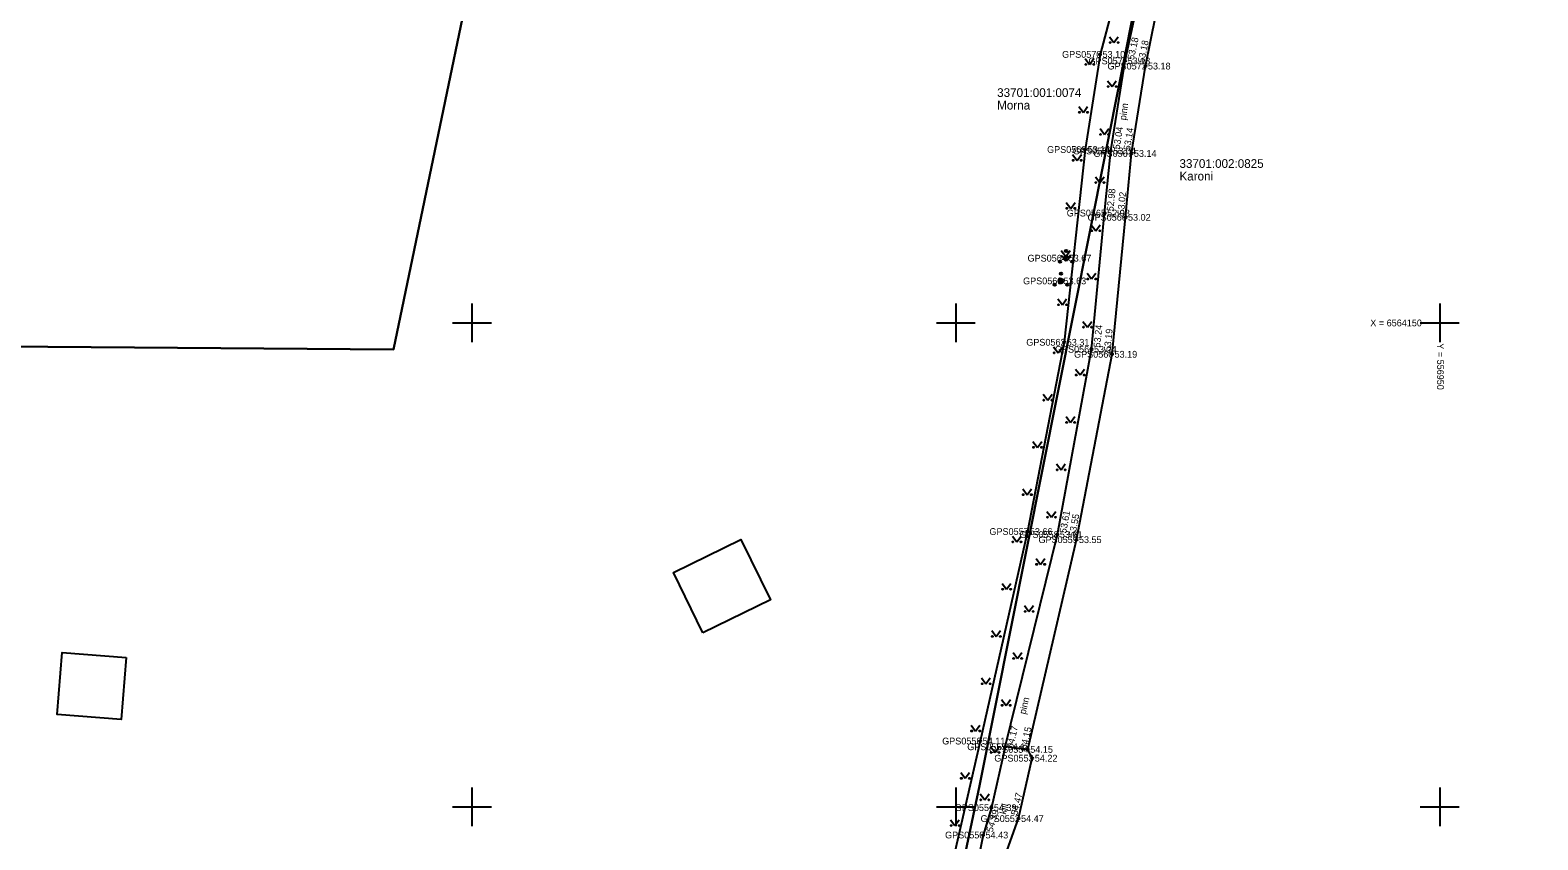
# Model space of a CAD drawing. Extents: x 551623 to 559850, y 6561220 to 6567135.
# Drawn here: x 556804.3 to 556960.1, y 6564096.6 to 6564180.3 of the extents above; entities that cross this region are included whole.
import ezdxf

# ---------------------------------------------------------------- set-up
doc = ezdxf.new("R2010")
doc.units = 0
for name, color, linetype in [('HALJASTUS', 7, 'Continuous'), ('Hoone Kõrval- või tootmishoone', 7, 'Continuous'), ('KORGUS-EH2000', 7, 'Continuous'), ('MOOTKORG-EH2000', 7, 'Continuous'), ('MOOTMPUNKT', 7, 'Continuous'), ('MOOTNR', 7, 'Continuous'), ('MOOTPIIR', 7, 'Continuous'), ('PIIR', 7, 'Continuous'), ('PUU', 7, 'Continuous'), ('TEE', 7, 'Continuous'), ('VORK', 7, 'Continuous')]:
    doc.layers.add(name, color=color, linetype=linetype)

msp = doc.modelspace()

# ---------------------------------------------------------------- linework, layer by layer
at = {"layer": 'HALJASTUS'}
for p, q in [((556915.88, 6564179.58), (556916.34, 6564178.97)), ((556916.34, 6564178.97), (556916.79, 6564179.58)), ((556913.37, 6564177.32), (556913.83, 6564176.71)), ((556913.83, 6564176.71), (556914.27, 6564177.32)), ((556915.67, 6564175.02), (556916.14, 6564174.42)), ((556916.14, 6564174.42), (556916.58, 6564175.02)), ((556912.71, 6564172.36), (556913.18, 6564171.76)), ((556913.18, 6564171.76), (556913.62, 6564172.36)), ((556914.9, 6564170.08), (556915.36, 6564169.48)), ((556915.36, 6564169.48), (556915.8, 6564170.08)), ((556912.06, 6564167.41), (556912.53, 6564166.8)), ((556912.53, 6564166.8), (556912.97, 6564167.41)), ((556914.42, 6564165.11), (556914.88, 6564164.5)), ((556914.88, 6564164.5), (556915.33, 6564165.11)), ((556911.41, 6564162.45), (556911.88, 6564161.84)), ((556911.88, 6564161.84), (556912.32, 6564162.45)), ((556913.99, 6564160.13), (556914.46, 6564159.52)), ((556914.46, 6564159.52), (556914.9, 6564160.13)), ((556910.89, 6564157.48), (556911.36, 6564156.87)), ((556911.36, 6564156.87), (556911.8, 6564157.48)), ((556913.57, 6564155.14), (556914.03, 6564154.54)), ((556914.03, 6564154.54), (556914.48, 6564155.14)), ((556910.54, 6564152.49), (556911.01, 6564151.88)), ((556911.01, 6564151.88), (556911.45, 6564152.49)), ((556913.14, 6564150.16), (556913.6, 6564149.56)), ((556913.6, 6564149.56), (556914.05, 6564150.16)), ((556910.1, 6564147.52), (556910.57, 6564146.91)), ((556910.57, 6564146.91), (556911.01, 6564147.52)), ((556912.38, 6564145.23), (556912.84, 6564144.62)), ((556912.84, 6564144.62), (556913.29, 6564145.23)), ((556909.04, 6564142.63), (556909.5, 6564142.02)), ((556909.5, 6564142.02), (556909.95, 6564142.63)), ((556911.39, 6564140.33), (556911.85, 6564139.72)), ((556911.85, 6564139.72), (556912.3, 6564140.33)), ((556907.97, 6564137.75), (556908.44, 6564137.14)), ((556908.44, 6564137.14), (556908.88, 6564137.75)), ((556910.4, 6564135.43), (556910.87, 6564134.82)), ((556910.87, 6564134.82), (556911.31, 6564135.43)), ((556906.91, 6564132.86), (556907.37, 6564132.25)), ((556907.37, 6564132.25), (556907.82, 6564132.86)), ((556909.41, 6564130.53), (556909.88, 6564129.92)), ((556909.88, 6564129.92), (556910.32, 6564130.53)), ((556905.84, 6564127.98), (556906.3, 6564127.37)), ((556906.3, 6564127.37), (556906.75, 6564127.98)), ((556908.29, 6564125.66), (556908.75, 6564125.05)), ((556908.75, 6564125.05), (556909.19, 6564125.66)), ((556904.78, 6564123.09), (556905.24, 6564122.48)), ((556905.24, 6564122.48), (556905.68, 6564123.09)), ((556907.1, 6564120.8), (556907.56, 6564120.19)), ((556907.56, 6564120.19), (556908.01, 6564120.8)), ((556903.71, 6564118.21), (556904.17, 6564117.6)), ((556904.17, 6564117.6), (556904.62, 6564118.21)), ((556905.91, 6564115.94), (556906.38, 6564115.33)), ((556906.38, 6564115.33), (556906.82, 6564115.94)), ((556902.64, 6564113.32), (556903.11, 6564112.71)), ((556903.11, 6564112.71), (556903.55, 6564113.32)), ((556904.73, 6564111.08), (556905.19, 6564110.48)), ((556905.19, 6564110.48), (556905.64, 6564111.08)), ((556901.58, 6564108.44), (556902.04, 6564107.83)), ((556902.04, 6564107.83), (556902.49, 6564108.44)), ((556903.58, 6564106.22), (556904.05, 6564105.61)), ((556904.05, 6564105.61), (556904.49, 6564106.22)), ((556900.51, 6564103.55), (556900.98, 6564102.94)), ((556900.98, 6564102.94), (556901.42, 6564103.55)), ((556902.52, 6564101.33), (556902.98, 6564100.72)), ((556902.98, 6564100.72), (556903.43, 6564101.33)), ((556899.45, 6564098.66), (556899.91, 6564098.06)), ((556899.91, 6564098.06), (556900.36, 6564098.66))]:
    msp.add_line(p, q, dxfattribs=at)
for centre in [(556915.94, 6564178.97), (556916.77, 6564178.97), (556913.43, 6564176.71), (556914.26, 6564176.71), (556915.73, 6564174.42), (556916.56, 6564174.42), (556912.78, 6564171.76), (556913.61, 6564171.76), (556914.96, 6564169.48), (556915.79, 6564169.48), (556912.13, 6564166.8), (556912.96, 6564166.8), (556914.48, 6564164.5), (556915.31, 6564164.5), (556911.48, 6564161.84), (556912.3, 6564161.84), (556914.06, 6564159.52), (556914.89, 6564159.52), (556910.96, 6564156.87), (556911.78, 6564156.87), (556913.63, 6564154.54), (556914.46, 6564154.54), (556910.61, 6564151.88), (556911.43, 6564151.88), (556913.2, 6564149.56), (556914.03, 6564149.56), (556910.17, 6564146.91), (556910.99, 6564146.91), (556912.44, 6564144.62), (556913.27, 6564144.62), (556909.1, 6564142.02), (556909.93, 6564142.02), (556911.45, 6564139.72), (556912.28, 6564139.72), (556908.03, 6564137.14), (556908.86, 6564137.14), (556910.46, 6564134.82), (556911.29, 6564134.82), (556906.97, 6564132.25), (556907.8, 6564132.25), (556909.48, 6564129.92), (556910.3, 6564129.92), (556905.9, 6564127.37), (556906.73, 6564127.37), (556908.35, 6564125.05), (556909.18, 6564125.05), (556904.84, 6564122.48), (556905.67, 6564122.48), (556907.16, 6564120.19), (556907.99, 6564120.19), (556903.77, 6564117.6), (556904.6, 6564117.6), (556905.98, 6564115.33), (556906.8, 6564115.33), (556902.71, 6564112.71), (556903.54, 6564112.71), (556904.79, 6564110.48), (556905.62, 6564110.48), (556901.64, 6564107.83), (556902.47, 6564107.83), (556903.65, 6564105.61), (556904.47, 6564105.61), (556900.57, 6564102.94), (556901.4, 6564102.94), (556902.58, 6564100.72), (556903.41, 6564100.72), (556899.51, 6564098.06), (556900.34, 6564098.06)]:
    msp.add_circle(centre, 0.055, dxfattribs=at)
at = {"layer": 'Hoone Kõrval- või tootmishoone'}
for points in [[(556873.86, 6564117.98), (556870.81, 6564124.21), (556877.78, 6564127.63), (556880.84, 6564121.4)], [(556814.25, 6564115.44), (556813.73, 6564109.02), (556807.13, 6564109.55), (556807.65, 6564115.96)]]:
    msp.add_lwpolyline(points, close=True, dxfattribs=at)
at = {"layer": 'KORGUS-EH2000'}
for centre in [(556914.9, 6564177.75), (556917.49, 6564177.07), (556919.59, 6564176.54), (556913.35, 6564167.92), (556916.02, 6564167.77), (556918.14, 6564167.51), (556915.38, 6564161.35), (556917.53, 6564160.91), (556911.2, 6564148), (556914.02, 6564147.27), (556916.14, 6564146.76), (556907.39, 6564128.44), (556910.49, 6564128.13), (556912.46, 6564127.6), (556902.51, 6564106.79), (556905.1, 6564106.2), (556907.43, 6564105.93), (556903.67, 6564099.91), (556906.48, 6564098.78)]:
    msp.add_circle(centre, 0.1, dxfattribs=at)
at = {"layer": 'MOOTMPUNKT'}
for centre in [(556914.9, 6564177.75), (556917.49, 6564177.07), (556919.59, 6564176.54), (556913.35, 6564167.92), (556916.02, 6564167.77), (556918.14, 6564167.51), (556915.38, 6564161.35), (556917.53, 6564160.91), (556911.4, 6564156.69), (556910.87, 6564154.34), (556911.2, 6564148), (556914.02, 6564147.27), (556916.14, 6564146.76), (556907.39, 6564128.44), (556910.49, 6564128.13), (556912.46, 6564127.6), (556902.51, 6564106.79), (556905.1, 6564106.2), (556907.43, 6564105.93), (556907.9, 6564105.02), (556903.67, 6564099.91), (556906.48, 6564098.78), (556902.81, 6564097.08)]:
    msp.add_circle(centre, 0.1, dxfattribs=at)
at = {"layer": 'MOOTPIIR'}
for points in [[(556934.57, 6564264.31), (556921.88, 6564204.1), (556914.9, 6564177.75), (556913.35, 6564167.92), (556911.2, 6564148), (556907.39, 6564128.44), (556902.51, 6564106.79), (556895.32, 6564075.32), (556886.19, 6564030.54), (556883.22, 6564021.01), (556883.49, 6564020.52), (556882.12, 6564016.05), (556880.91, 6564013.89), (556875.36, 6563985.35), (556871.24, 6563979.09), (556868.9, 6563970.57), (556867.77, 6563960.05), (556862.49, 6563930.41), (556861.09, 6563914.82), (556850.86, 6563872.05), (556838.11, 6563834.55), (556835.41, 6563819.71)], [(556885.7, 6564001.37), (556888.07, 6564010.91), (556890.36, 6564021.04), (556893.39, 6564038.5), (556896.87, 6564054.74), (556897.05, 6564057.83), (556900.26, 6564074.6), (556904.13, 6564092.26), (556906.48, 6564098.78), (556907.9, 6564105.02), (556907.43, 6564105.93), (556912.46, 6564127.6), (556916.14, 6564146.76), (556917.53, 6564160.91), (556918.14, 6564167.51), (556919.59, 6564176.54), (556921.19, 6564184.37), (556925.57, 6564199.46), (556926.66, 6564204.03), (556931.41, 6564225.58), (556935.73, 6564244.53), (556937.56, 6564252.9), (556939.11, 6564262.83)]]:
    msp.add_lwpolyline(points, dxfattribs=at)
at = {"layer": 'PIIR'}
for points in [[(556783.64, 6564542.86), (556985.67, 6564496.81), (556977.16, 6564457.22), (556962.07, 6564387.04), (557015.37, 6564310.72), (557068.91, 6564232.97), (557078.52, 6564159.65), (557080.55, 6564143.56), (557082.56, 6564127.43), (557086.6, 6564095.7), (557102.25, 6563971.8), (557022.57, 6563981.86), (557019.97, 6563895.21), (556916.82, 6563976.19), (556882.93, 6563970.96), (556879.9, 6563970.48), (556874.48, 6563969.66), (556883.86, 6564014.08), (556902.44, 6564102.18), (556923.56, 6564208.22), (556934.43, 6564263.72), (556756.01, 6564277.93)], [(556576.34, 6564292.76), (556756.01, 6564277.93), (556934.43, 6564263.72), (556923.56, 6564208.22), (556854.53, 6564208.06), (556841.88, 6564147.26), (556779.36, 6564147.72), (556761.74, 6564104.83), (556771.23, 6564097.72), (556572.58, 6564106.21), (556517.34, 6564189.83)], [(556923.56, 6564208.22), (556902.44, 6564102.18), (556883.86, 6564014.08), (556771.23, 6564097.72), (556761.74, 6564104.83), (556779.36, 6564147.72), (556841.88, 6564147.26), (556854.53, 6564208.06)]]:
    msp.add_lwpolyline(points, close=True, dxfattribs=at)
at = {"layer": 'PUU'}
for centre, radius in [((556910.75, 6564156.32), 0.125), ((556911.4, 6564156.69), 0.25), ((556911.4, 6564157.44), 0.125), ((556912.05, 6564156.32), 0.125), ((556910.87, 6564155.09), 0.125), ((556910.22, 6564153.96), 0.125), ((556910.87, 6564154.34), 0.25), ((556911.52, 6564153.96), 0.125)]:
    msp.add_circle(centre, radius, dxfattribs=at)
at = {"layer": 'TEE'}
for points in [[(556905.1, 6564106.2), (556910.49, 6564128.13), (556914.02, 6564147.27), (556915.38, 6564161.35), (556916.02, 6564167.77), (556917.49, 6564177.07), (556919.2, 6564184.91), (556923.58, 6564199.72), (556924.71, 6564204.44), (556929.33, 6564225.94), (556933.7, 6564244.92), (556935.4, 6564253.44), (556936.73, 6564263.08)], [(556907.43, 6564105.93), (556912.46, 6564127.6), (556916.14, 6564146.76), (556917.53, 6564160.91), (556918.14, 6564167.51), (556919.59, 6564176.54), (556921.19, 6564184.37), (556925.57, 6564199.46), (556926.66, 6564204.03), (556931.41, 6564225.58), (556935.73, 6564244.53), (556937.56, 6564252.9), (556939.11, 6564262.83)], [(556905.1, 6564106.2), (556903.67, 6564099.91), (556902.81, 6564097.08), (556902.01, 6564093.08), (556904.13, 6564092.26), (556906.48, 6564098.78), (556907.9, 6564105.02), (556907.43, 6564105.93), (556905.1, 6564106.2)]]:
    msp.add_lwpolyline(points, dxfattribs=at)
at = {"layer": 'VORK'}
for p, q in [((556850, 6564152), (556850, 6564148)), ((556900, 6564152), (556900, 6564148)), ((556950, 6564152), (556950, 6564148)), ((556848, 6564150), (556852, 6564150)), ((556898, 6564150), (556902, 6564150)), ((556948, 6564150), (556952, 6564150)), ((556850, 6564102), (556850, 6564098)), ((556900, 6564102), (556900, 6564098)), ((556950, 6564102), (556950, 6564098)), ((556848, 6564100), (556852, 6564100)), ((556898, 6564100), (556902, 6564100)), ((556948, 6564100), (556952, 6564100))]:
    msp.add_line(p, q, dxfattribs=at)

# ---------------------------------------------------------------- texts
at = {"layer": 'KORGUS-EH2000'}
for s, rotation, p in [(' 53.18', 77.6537, (556918.34, 6564176.89)), (' 53.18', 78.4654, (556919.42, 6564176.58)), (' 53.04', 81.0144, (556916.88, 6564167.64)), (' 53.14', 80.8351, (556917.96, 6564167.54)), (' 52.98', 84.3125, (556916.25, 6564161.26)), (' 53.02', 84.7455, (556917.36, 6564160.92)), (' 53.24', 84.4868, (556914.89, 6564147.18)), (' 53.19', 84.3732, (556915.96, 6564146.77)), (' 53.61', 79.5591, (556911.35, 6564127.97)), (' 53.55', 79.1442, (556912.29, 6564127.64)), (' 54.17', 77.1287, (556905.85, 6564105.73)), (' 54.15', 77.1494, (556907.26, 6564105.63)), (' 54.47', 77.188, (556906.31, 6564098.82)), (' 54.39', 73.2191, (556903.72, 6564097.08))]:
    msp.add_text(s, height=0.7, rotation=rotation, dxfattribs=at).set_placement(p)
for s, p in [(' 53.10', (556914.9, 6564177.4)), (' 53.14', (556913.35, 6564167.57)), (' 53.31', (556911.2, 6564147.65)), (' 53.66', (556907.39, 6564128.09)), (' 54.11', (556902.51, 6564106.44))]:
    msp.add_text(s, height=0.7, dxfattribs=at).set_placement(p)
at = {"layer": 'MOOTKORG-EH2000'}
for s, p in [(' 53.10', (556914.9, 6564177.4)), (' 53.18', (556917.49, 6564176.72)), (' 53.18', (556919.59, 6564176.19)), (' 53.14', (556913.35, 6564167.57)), (' 53.04', (556916.02, 6564167.42)), (' 53.14', (556918.14, 6564167.16)), (' 52.98', (556915.38, 6564161)), (' 53.02', (556917.53, 6564160.56)), (' 53.67', (556911.4, 6564156.34)), (' 53.63', (556910.87, 6564153.99)), (' 53.31', (556911.2, 6564147.65)), (' 53.24', (556914.02, 6564146.92)), (' 53.19', (556916.14, 6564146.41)), (' 53.66', (556907.39, 6564128.09)), (' 53.61', (556910.49, 6564127.78)), (' 53.55', (556912.46, 6564127.25)), (' 54.11', (556902.51, 6564106.44)), (' 54.17', (556905.1, 6564105.85)), (' 54.15', (556907.43, 6564105.58)), (' 54.22', (556907.9, 6564104.67)), (' 54.39', (556903.67, 6564099.56)), (' 54.47', (556906.48, 6564098.43)), (' 54.43', (556902.81, 6564096.73))]:
    msp.add_text(s, height=0.7, dxfattribs=at).set_placement(p)
at = {"layer": 'MOOTNR'}
for s, p in [('GPS0570 ', (556910.98, 6564177.4)), ('GPS0571 ', (556913.71, 6564176.72)), ('GPS0572 ', (556915.67, 6564176.19)), ('GPS0569 ', (556909.43, 6564167.57)), ('GPS0568 ', (556912.1, 6564167.42)), ('GPS0567 ', (556914.22, 6564167.16)), ('GPS0565 ', (556911.46, 6564161)), ('GPS0566 ', (556913.61, 6564160.56)), ('GPS0564 ', (556907.41, 6564156.34)), ('GPS0563 ', (556906.95, 6564153.99)), ('GPS0562 ', (556907.28, 6564147.65)), ('GPS0561 ', (556910.24, 6564146.92)), ('GPS0560 ', (556912.22, 6564146.41)), ('GPS0557 ', (556903.47, 6564128.09)), ('GPS0558 ', (556906.57, 6564127.78)), ('GPS0559 ', (556908.54, 6564127.25)), ('GPS0556 ', (556898.59, 6564106.44)), ('GPS0555 ', (556901.18, 6564105.85)), ('GPS0554 ', (556903.44, 6564105.58)), ('GPS0553 ', (556903.98, 6564104.67)), ('GPS0551 ', (556899.89, 6564099.56)), ('GPS0552 ', (556902.56, 6564098.43)), ('GPS0550 ', (556898.89, 6564096.73))]:
    msp.add_text(s, height=0.7, dxfattribs=at).set_placement(p)
at = {"layer": 'PIIR'}
for s, p in [('33701:001:0074', (556904.27, 6564173.35)), ('Morna', (556904.27, 6564172.05)), ('33701:002:0825', (556923.11, 6564166.02)), ('Karoni', (556923.11, 6564164.72))]:
    msp.add_text(s, height=0.9, dxfattribs=at).set_placement(p)
at = {"layer": 'TEE'}
for s, rotation, p in [('pinn', 82.1781, (556917.58, 6564170.91)), ('pinn', 76.2817, (556907.19, 6564109.51)), ('kill', 75.0047, (556905.17, 6564099.16))]:
    msp.add_text(s, height=0.7, rotation=rotation, dxfattribs=at).set_placement(p)
at = {"layer": 'VORK'}
msp.add_text('X = 6564150', height=0.7, dxfattribs=at).set_placement((556942.83, 6564149.65))
msp.add_text('Y = 556950 ', height=0.7, rotation=270, dxfattribs=at).set_placement((556949.73, 6564147.9))

doc.saveas('drawing.dxf')
